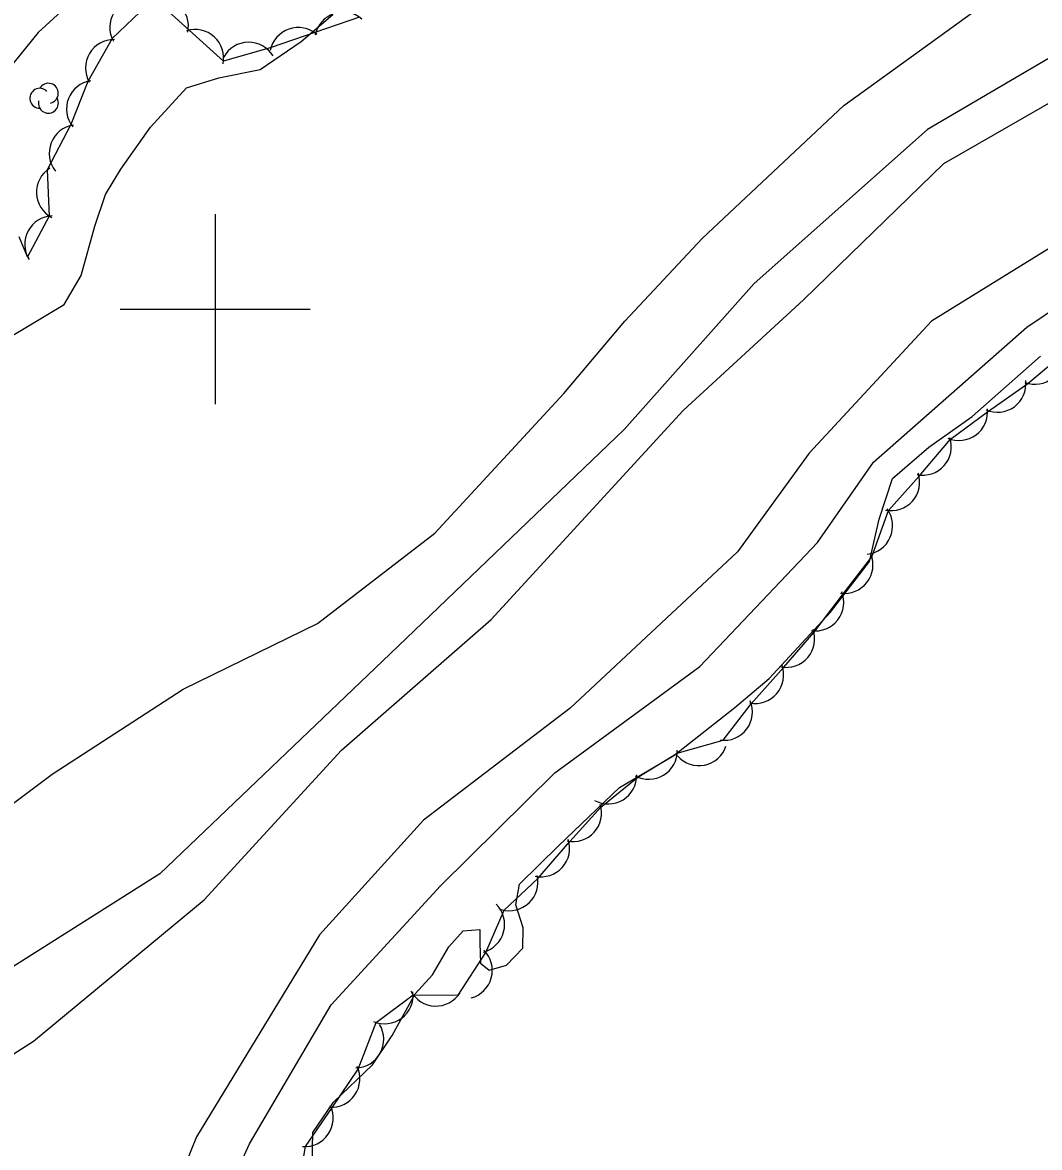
# Model space of a CAD drawing. Extents: x 646142 to 649934, y 5874075 to 5876351.
# Drawn here: x 648579.7 to 648686.8, y 5875511.8 to 5875630.2 of the extents above; entities that cross this region are included whole.
import ezdxf

# ---------------------------------------------------------------- set-up
doc = ezdxf.new("R2010")
doc.units = 0
for name, color, linetype in [('Niveau 1', 7, 'Continuous'), ('Niveau 2', 7, 'Continuous'), ('Niveau 4', 7, 'Continuous'), ('Niveau 44', 7, 'Continuous'), ('Niveau 61', 7, 'Continuous')]:
    doc.layers.add(name, color=color, linetype=linetype)

msp = doc.modelspace()

# ---------------------------------------------------------------- linework, layer by layer
at = {"layer": 'Niveau 1'}
msp.add_lwpolyline([(648446.52, 5875403.47), (648453.53, 5875411.53), (648458.94, 5875424.95), (648464.76, 5875439.28), (648468.71, 5875450.92), (648472.32, 5875461.15), (648475.67, 5875468.58), (648481.42, 5875474.59), (648495.69, 5875483.36), (648508.29, 5875492.92), (648524.03, 5875503.43), (648536.21, 5875512.49), (648556.03, 5875526.54), (648567.28, 5875535.53), (648573.52, 5875544.1), (648582.86, 5875551.08), (648596.63, 5875560.03), (648610.78, 5875566.93), (648623.12, 5875576.45), (648636.69, 5875591.14), (648643.13, 5875598.74), (648651.26, 5875607.45), (648666.17, 5875621.46), (648679.59, 5875631.12)], dxfattribs=at)
at = {"layer": 'Niveau 2'}
for points in [[(648773.24, 5875660.13), (648771.63, 5875657.22), (648765.49, 5875651.86), (648760.19, 5875648.97), (648749.57, 5875645.79), (648733.26, 5875640.93), (648712.53, 5875636.85), (648693.47, 5875629.74), (648674.98, 5875618.92), (648656.72, 5875602.7), (648643.07, 5875587.36), (648618.42, 5875563.73), (648594.18, 5875540.59), (648565.49, 5875522.47), (648537.36, 5875505.81), (648521.88, 5875494.75), (648496.86, 5875474.58), (648482.48, 5875459.38), (648473.15, 5875445.67), (648467.81, 5875427.88), (648460.98, 5875408.35), (648452.47, 5875399.1), (648430.65, 5875382.97)], [(648751.16, 5875635.11), (648742.73, 5875629.52), (648734.81, 5875627.4), (648724.79, 5875625.09), (648709.54, 5875619.48), (648694.13, 5875610.32), (648675.4, 5875598.74), (648662.52, 5875584.84), (648654.97, 5875574.48), (648637.37, 5875558.02), (648621.93, 5875546.24), (648610.99, 5875534.16), (648598.03, 5875512.9), (648590.87, 5875495.22), (648580.72, 5875479.4), (648571.95, 5875474.59), (648551.87, 5875467.11), (648542.6, 5875459.89), (648531.28, 5875447.47)], [(648583.81, 5875631.34), (648581.38, 5875629.14), (648575.69, 5875622.13), (648571.32, 5875617.41), (648567.84, 5875613.88), (648562.78, 5875608.39), (648560.46, 5875606.9), (648555.1, 5875603.43), (648551.34, 5875601.69), (648545.71, 5875595.98), (648541.98, 5875593.89), (648536.72, 5875592.66), (648533.32, 5875591.42), (648528.9, 5875589.22)], [(648578.86, 5875597.36), (648584.12, 5875600.49), (648585.89, 5875603.56), (648587.33, 5875608.75), (648588.46, 5875612.07), (648590.09, 5875614.73), (648593.19, 5875619.18), (648597, 5875623.29), (648600.41, 5875624.36), (648604.75, 5875625.22), (648609.05, 5875628.16), (648612.38, 5875631.01)], [(648442.65, 5875372.58), (648456.97, 5875380.91), (648465.46, 5875389.73), (648470.84, 5875400.27), (648477.03, 5875417.31), (648477.73, 5875429.43), (648479.72, 5875439.79), (648492.14, 5875457.01), (648499.2, 5875464.3), (648514.42, 5875476.42), (648533.17, 5875484.19), (648546.9, 5875497.57), (648561.79, 5875510.81), (648580.89, 5875522.99), (648598.86, 5875537.86), (648613.32, 5875553.6), (648629.07, 5875567.35), (648649.25, 5875589.33), (648661.93, 5875600.98), (648676.7, 5875615.34), (648699.11, 5875628.2), (648705.3, 5875630.04)], [(648597.97, 5875499.76), (648603.61, 5875512.17), (648612.21, 5875526.8), (648623.72, 5875539.33), (648635.74, 5875551.2), (648651.03, 5875562.4), (648663.42, 5875575.46), (648669.28, 5875583.9), (648685.45, 5875598.12), (648703.67, 5875610.38)]]:
    msp.add_lwpolyline(points, dxfattribs=at)
at = {"layer": 'Niveau 4'}
msp.add_lwpolyline([(648610.19, 5875508.38), (648610.28, 5875513.38), (648612.46, 5875516.57), (648616.55, 5875520.5), (648618.63, 5875523.57), (648621.07, 5875527.95), (648622.88, 5875529.95), (648624.6, 5875532.9), (648626.1, 5875534.58), (648627.86, 5875534.74), (648627.86, 5875533.31), (648627.93, 5875531.19), (648628.83, 5875530.44), (648630.67, 5875530.96), (648632.39, 5875532.77), (648632.44, 5875534.91), (648631.64, 5875537.32), (648632.04, 5875539.49), (648636.16, 5875543.53), (648642.58, 5875549.67), (648648.29, 5875553.03), (648654.69, 5875558.1), (648658.31, 5875561.14), (648664.76, 5875568.11), (648668.89, 5875573.45), (648669.9, 5875577.92), (648671.29, 5875582.19), (648675.13, 5875585.49), (648679.67, 5875588.73), (648686.89, 5875595.06)], dxfattribs=at)
at = {"layer": 'Niveau 44'}
for points in [[(648615.2, 5875630.73), (648610.48, 5875629.11), (648605.89, 5875627.53), (648600.88, 5875626.12), (648597.28, 5875629.38), (648593.57, 5875632.73), (648589.16, 5875628.49), (648586.6, 5875623.98), (648584.83, 5875619.46), (648582.34, 5875614.66), (648582.54, 5875609.81), (648580.26, 5875605.52), (648579.36, 5875607.62)], [(648608.72, 5875507.24), (648609.53, 5875511.88), (648612.34, 5875516.02), (648615.06, 5875520.04), (648616.95, 5875524.94), (648620.84, 5875527.85), (648625.6, 5875527.81), (648628.5, 5875532.31), (648630.43, 5875536.76), (648633.96, 5875540.1), (648637.35, 5875544), (648640.61, 5875547.59), (648644.49, 5875550.77), (648648.64, 5875553.29), (648653.47, 5875554.64), (648656.43, 5875558.49), (648659.86, 5875562.32), (648663.02, 5875566), (648666.15, 5875570.1), (648669.12, 5875573.94), (648670.87, 5875578.82), (648674.09, 5875582.45), (648677.41, 5875586.33), (648681.31, 5875589.21), (648685.54, 5875592.19), (648689.26, 5875595.3)]]:
    msp.add_lwpolyline(points, dxfattribs=at)
for centre, radius, start, end in [((648591.91, 5875629.68), 3, 89.3343, 209.3123), ((648594.19, 5875629.79), 3, 347.9513, 107.9292), ((648613.48, 5875628.27), 3, 48.9753, 168.9532), ((648597.9, 5875626.44), 3, 347.9513, 107.9292), ((648608.75, 5875626.65), 3, 48.9753, 168.9532), ((648589.36, 5875625.38), 3, 89.3343, 209.3123), ((648603.54, 5875625.1), 3, 31.2483, 151.2263), ((648581.55, 5875622.2), 1.05, 44.1154, 269.804), ((648582.45, 5875622.73), 1.05, 282.2692, 149.7263), ((648587.36, 5875621.08), 3, 98.6468, 218.6247), ((648582.45, 5875621.68), 1.05, 166.9369, 29.6212), ((648585.54, 5875616.42), 3, 98.6468, 218.6247), ((648584.2, 5875612.31), 3, 122.3811, 242.359), ((648582.96, 5875606.84), 3, 92.0641, 212.042), ((648686.27, 5875595.1), 3, 249.8296, 9.8075), ((648682.34, 5875592.16), 3, 246.4764, 6.4544), ((648678.31, 5875589.19), 3, 246.4764, 6.4544), ((648674.49, 5875585.54), 3, 258.3747, 18.3526), ((648671.16, 5875581.81), 3, 258.3747, 18.3526), ((648668.31, 5875577.21), 3, 276.3467, 36.3246), ((648666.24, 5875573.1), 3, 262.1634, 22.1413), ((648663.17, 5875569.15), 3, 262.1634, 22.1413), ((648660.1, 5875565.31), 3, 259.3419, 19.3199), ((648656.84, 5875561.51), 3, 259.3419, 19.3199), ((648653.56, 5875557.64), 3, 262.424, 22.402), ((648645.65, 5875553.54), 3, 241.2624, 1.2403), ((648650.93, 5875554.98), 3, 221.3551, 341.3331), ((648641.38, 5875550.95), 3, 241.2624, 1.2403), ((648637.68, 5875546.98), 3, 257.8212, 17.7992), ((648634.32, 5875543.28), 3, 257.8212, 17.7992), ((648630.98, 5875539.71), 3, 253.4561, 13.434), ((648627.47, 5875535.26), 3, 284.9899, 44.9679), ((648626.17, 5875530.43), 3, 284.9899, 44.9679), ((648617.84, 5875527.8), 3, 246.8266, 6.8046), ((648623.24, 5875529.67), 3, 207.7492, 327.7272), ((648614.75, 5875523.17), 3, 271.2399, 31.2178), ((648612.24, 5875519.02), 3, 265.8588, 25.8368), ((648609.43, 5875514.88), 3, 265.8588, 25.8368)]:
    msp.add_arc(centre, radius, start, end, dxfattribs=at)
at = {"layer": 'Niveau 61'}
for points in [[(648600, 5875610), (648600, 5875600), (648600, 5875590)], [(648590, 5875600), (648600, 5875600), (648610, 5875600)]]:
    msp.add_lwpolyline(points, dxfattribs=at)

doc.saveas('drawing.dxf')
